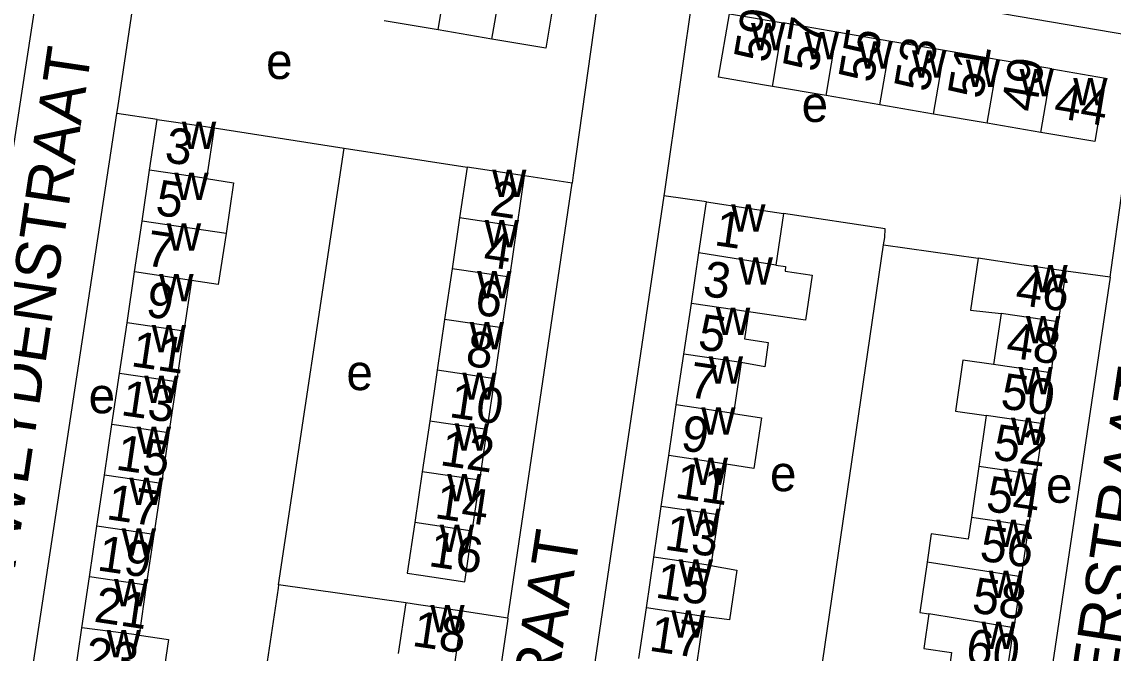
# Model space of a CAD drawing. Extents: x 163012 to 165277, y 382513 to 383987.
# Drawn here: x 163733.4 to 163856.2, y 383063.8 to 383134.8 of the extents above; entities that cross this region are included whole.
import ezdxf

# ---------------------------------------------------------------- set-up
doc = ezdxf.new("R2010")
doc.units = 0
for name, color, linetype in [('BLT_Basislijn', 7, 'Continuous'), ('BLT_Bebouwing', 7, 'Continuous'), ('BLT_Centroide', 7, 'Continuous'), ('BLT_Huisnummer', 7, 'Continuous'), ('BLT_Huisnummer_ tussenligend', 7, 'Continuous'), ('BLT_Onderverdeling_panden', 7, 'Continuous'), ('BLT_Straatnaam', 7, 'Continuous')]:
    doc.layers.add(name, color=color, linetype=linetype)

msp = doc.modelspace()

# ---------------------------------------------------------------- linework, layer by layer
at = {"layer": 'BLT_Basislijn'}
for p, q in [((163737.55, 383153.8), (163724.03, 383065.99)), ((163734.06, 383058.34), (163744.11, 383124.46)), ((163748.65, 383123.79), (163744.11, 383124.46)), ((163755.05, 383122.84), (163769.71, 383120.57)), ((163762.3, 383071.48), (163769.71, 383120.57)), ((163769.71, 383120.57), (163783.52, 383118.43)), ((163788.12, 383067.75), (163795.34, 383116.63)), ((163795.34, 383116.63), (163790, 383117.47)), ((163805.66, 383115.2), (163795.92, 383049.43)), ((163810.45, 383114.52), (163805.66, 383115.2)), ((163830.4, 383109.71), (163841.03, 383108.19)), ((163855.87, 383106.07), (163850.88, 383106.75)), ((163776.62, 383069.46), (163762.3, 383071.48)), ((163788.12, 383067.75), (163782.99, 383068.52))]:
    msp.add_line(p, q, dxfattribs=at)
for points in [[(163744.11, 383124.46), (163744.21, 383125.11), (163747.94, 383150.02), (163749.37, 383151.16), (163750.39, 383151.57)], [(163750.39, 383151.57), (163796.22, 383143.9), (163798.77, 383141.02), (163795.48, 383117.54), (163795.34, 383116.63)], [(163855.87, 383106.07), (163855.99, 383106.9), (163859.49, 383131.85), (163857.89, 383133.28), (163812.25, 383141.05), (163810.58, 383140.49), (163809.13, 383139.28), (163805.73, 383115.68), (163805.66, 383115.2)], [(163830.4, 383109.71), (163830.52, 383110.52), (163830.56, 383111.51), (163819.14, 383113.24)], [(163823.49, 383062.58), (163823.55, 383062.97), (163830.4, 383109.71)], [(163855.87, 383106.07), (163848.92, 383059.29), (163848.86, 383058.88)], [(163762.3, 383071.48), (163762.25, 383071.12), (163759.81, 383054.63)], [(163788.12, 383067.75), (163788.07, 383067.4), (163778.82, 383004.9)]]:
    msp.add_lwpolyline(points, dxfattribs=at)
at = {"layer": 'BLT_Bebouwing'}
for p, q in [((163780.27, 383133.85), (163774.21, 383134.88)), ((163786.32, 383132.82), (163780.27, 383133.85)), ((163825.14, 383133.61), (163819.1, 383134.64)), ((163831.19, 383132.57), (163825.14, 383133.61)), ((163837.23, 383131.54), (163831.19, 383132.57)), ((163843.28, 383130.51), (163837.23, 383131.54)), ((163849.32, 383129.47), (163843.28, 383130.51)), ((163823.92, 383126.47), (163817.88, 383127.51)), ((163829.97, 383125.43), (163823.92, 383126.47)), ((163836.01, 383124.39), (163829.97, 383125.43)), ((163842.06, 383123.36), (163836.01, 383124.39)), ((163747.8, 383118.09), (163748.65, 383123.79)), ((163755.05, 383122.84), (163754.2, 383117.14)), ((163848.1, 383122.32), (163842.06, 383123.36)), ((163746.95, 383112.37), (163747.8, 383118.09)), ((163783.52, 383118.43), (163782.68, 383112.72)), ((163789.16, 383111.77), (163790, 383117.47)), ((163809.6, 383108.82), (163810.45, 383114.52)), ((163819.14, 383113.24), (163818.28, 383107.41)), ((163746.11, 383106.66), (163746.95, 383112.37)), ((163782.68, 383112.72), (163781.84, 383107.02)), ((163788.32, 383106.06), (163789.16, 383111.77)), ((163808.76, 383103.12), (163809.6, 383108.82)), ((163781.84, 383107.02), (163781, 383101.31)), ((163850.88, 383106.75), (163850.04, 383101.03)), ((163745.26, 383100.95), (163746.11, 383106.66)), ((163752.51, 383105.71), (163751.67, 383100)), ((163787.47, 383100.36), (163788.32, 383106.06)), ((163807.92, 383097.42), (163808.76, 383103.12)), ((163843.61, 383101.97), (163842.77, 383096.24)), ((163744.42, 383095.23), (163745.26, 383100.95)), ((163781, 383101.31), (163780.16, 383095.61)), ((163850.04, 383101.03), (163849.21, 383095.3)), ((163751.67, 383100), (163750.82, 383094.29)), ((163786.63, 383094.65), (163787.47, 383100.36)), ((163807.07, 383091.71), (163807.92, 383097.42)), ((163814.35, 383096.46), (163813.51, 383090.76)), ((163743.57, 383089.52), (163744.42, 383095.23)), ((163780.16, 383095.61), (163779.32, 383089.9)), ((163785.79, 383088.95), (163786.63, 383094.65)), ((163849.21, 383095.3), (163848.37, 383089.58)), ((163750.82, 383094.29), (163749.97, 383088.57)), ((163806.23, 383086.01), (163807.07, 383091.71)), ((163742.72, 383083.81), (163743.57, 383089.52)), ((163779.32, 383089.9), (163778.48, 383084.19)), ((163841.94, 383090.52), (163841.1, 383084.79)), ((163848.37, 383089.58), (163847.54, 383083.85)), ((163749.97, 383088.57), (163749.13, 383082.86)), ((163784.95, 383083.24), (163785.79, 383088.95)), ((163805.38, 383080.3), (163806.23, 383086.01)), ((163812.66, 383085.06), (163811.82, 383079.35)), ((163841.1, 383084.79), (163840.27, 383079.06)), ((163741.88, 383078.09), (163742.72, 383083.81)), ((163778.48, 383084.19), (163777.63, 383078.49)), ((163847.54, 383083.85), (163846.7, 383078.12)), ((163749.13, 383082.86), (163748.28, 383077.15)), ((163784.11, 383077.53), (163784.95, 383083.24)), ((163804.54, 383074.6), (163805.38, 383080.3)), ((163811.82, 383079.35), (163810.97, 383073.65)), ((163741.03, 383072.38), (163741.88, 383078.09)), ((163846.7, 383078.12), (163845.87, 383072.4)), ((163748.28, 383077.15), (163747.43, 383071.43)), ((163803.7, 383068.9), (163804.54, 383074.6)), ((163740.18, 383066.67), (163741.03, 383072.38)), ((163845.87, 383072.4), (163845.03, 383066.67)), ((163776.62, 383069.46), (163775.78, 383063.77)), ((163802.85, 383063.19), (163803.7, 383068.9)), ((163782.99, 383068.52), (163782.15, 383062.83)), ((163810.13, 383067.94), (163809.29, 383062.24))]:
    msp.add_line(p, q, dxfattribs=at)
for points in [[(163787.55, 383140.05), (163793.6, 383139.02), (163792.37, 383131.79), (163787.44, 383132.63), (163786.32, 383132.82)], [(163817.88, 383127.51), (163816.76, 383127.7), (163811.83, 383128.53), (163813.04, 383135.68), (163819.1, 383134.64)], [(163849.32, 383129.47), (163855.35, 383128.44), (163854.15, 383121.3), (163849.22, 383122.13), (163848.1, 383122.32)], [(163748.65, 383123.79), (163753.59, 383123.06), (163755.05, 383122.84)], [(163790, 383117.47), (163785.05, 383118.2), (163783.52, 383118.43)], [(163754.2, 383117.14), (163757.26, 383116.68), (163756.41, 383110.97)], [(163810.45, 383114.52), (163815.39, 383113.79), (163819.14, 383113.24)], [(163756.41, 383110.97), (163755.51, 383105.24), (163752.51, 383105.71)], [(163841.03, 383108.19), (163840.18, 383102.36), (163843.61, 383101.97)], [(163850.88, 383106.75), (163845.93, 383107.47), (163841.03, 383108.19)], [(163818.28, 383107.41), (163819.37, 383107.25), (163819.3, 383106.76), (163822.37, 383106.3), (163821.61, 383101.23), (163815.19, 383102.17)], [(163815.19, 383102.17), (163814.75, 383099.14), (163817.42, 383098.74), (163817.01, 383096), (163814.35, 383096.46)], [(163842.77, 383096.24), (163839.31, 383096.75), (163838.48, 383091.02), (163841.94, 383090.52)], [(163813.51, 383090.76), (163816.64, 383090.26), (163815.8, 383084.57), (163812.66, 383085.06)], [(163777.63, 383078.49), (163776.79, 383072.78), (163778.32, 383072.56), (163783.27, 383071.83), (163784.11, 383077.53)], [(163840.27, 383079.06), (163839.91, 383076.62), (163835.76, 383077.23), (163835.29, 383074.02)], [(163810.97, 383073.65), (163813.86, 383073.14), (163813.04, 383067.56), (163810.13, 383067.94)], [(163835.29, 383074.02), (163834.47, 383068.36), (163835.48, 383068.21)], [(163747.43, 383071.43), (163746.61, 383065.84)], [(163782.99, 383068.52), (163778.04, 383069.25), (163776.62, 383069.46)], [(163835.48, 383068.21), (163834.91, 383064.34), (163838.05, 383063.88), (163837.76, 383061.88), (163839.25, 383061.66), (163844.2, 383060.94), (163845.03, 383066.67)], [(163746.61, 383065.84), (163749.93, 383065.35), (163749.07, 383059.52), (163747.44, 383059.76), (163744.29, 383060.22), (163739.34, 383060.96), (163740.18, 383066.67)]]:
    msp.add_lwpolyline(points, dxfattribs=at)
at = {"layer": 'BLT_Onderverdeling_panden'}
for p, q in [((163780.27, 383133.85), (163781.49, 383141.08)), ((163786.32, 383132.82), (163787.55, 383140.05)), ((163817.88, 383127.51), (163819.1, 383134.64)), ((163823.92, 383126.47), (163825.14, 383133.61)), ((163829.97, 383125.43), (163831.19, 383132.57)), ((163836.01, 383124.39), (163837.23, 383131.54)), ((163842.06, 383123.36), (163843.28, 383130.51)), ((163848.1, 383122.32), (163849.32, 383129.47)), ((163754.2, 383117.14), (163747.8, 383118.09)), ((163756.41, 383110.97), (163746.95, 383112.37)), ((163789.16, 383111.77), (163782.68, 383112.72)), ((163818.28, 383107.41), (163809.6, 383108.82)), ((163788.32, 383106.06), (163781.84, 383107.02)), ((163752.51, 383105.71), (163746.11, 383106.66)), ((163815.19, 383102.17), (163808.76, 383103.12)), ((163850.04, 383101.03), (163843.61, 383101.97)), ((163751.67, 383100), (163745.26, 383100.95)), ((163787.47, 383100.36), (163781, 383101.31)), ((163814.35, 383096.46), (163807.92, 383097.42)), ((163849.21, 383095.3), (163842.77, 383096.24)), ((163750.82, 383094.29), (163744.42, 383095.23)), ((163786.63, 383094.65), (163780.16, 383095.61)), ((163813.51, 383090.76), (163807.07, 383091.71)), ((163749.97, 383088.57), (163743.57, 383089.52)), ((163785.79, 383088.95), (163779.32, 383089.9)), ((163848.37, 383089.58), (163841.94, 383090.52)), ((163812.66, 383085.06), (163806.23, 383086.01)), ((163847.54, 383083.85), (163841.1, 383084.79)), ((163749.13, 383082.86), (163742.72, 383083.81)), ((163784.95, 383083.24), (163778.48, 383084.19)), ((163811.82, 383079.35), (163805.38, 383080.3)), ((163784.11, 383077.53), (163777.63, 383078.49)), ((163846.7, 383078.12), (163840.27, 383079.06)), ((163748.28, 383077.15), (163741.88, 383078.09)), ((163810.97, 383073.65), (163804.54, 383074.6)), ((163845.87, 383072.4), (163835.29, 383074.02)), ((163747.43, 383071.43), (163741.03, 383072.38)), ((163810.13, 383067.94), (163803.7, 383068.9)), ((163845.03, 383066.67), (163835.48, 383068.21)), ((163746.61, 383065.84), (163740.18, 383066.67))]:
    msp.add_line(p, q, dxfattribs=at)

# ---------------------------------------------------------------- texts
at = {"layer": 'BLT_Centroide'}
for s, p in [('w', (163815.47, 383131.58)), ('w', (163821.52, 383130.55)), ('w', (163827.56, 383129.52)), ('e', (163760.91, 383128.34)), ('w', (163833.59, 383128.48)), ('w', (163839.64, 383127.45)), ('w', (163845.69, 383126.41)), ('w', (163851.73, 383125.39)), ('e', (163821.17, 383123.52)), ('w', (163751.43, 383120.47)), ('w', (163750.58, 383114.75)), ('w', (163786.34, 383115.09)), ('w', (163813.24, 383111.19)), ('w', (163749.73, 383109.03)), ('w', (163785.5, 383109.41)), ('w', (163814.07, 383105.22)), ('w', (163784.66, 383103.69)), ('w', (163847.24, 383104.38)), ('w', (163748.88, 383103.34)), ('w', (163811.52, 383099.56)), ('w', (163748.04, 383097.62)), ('w', (163783.82, 383097.97)), ('w', (163846.41, 383098.62)), ('w', (163810.71, 383094.09)), ('e', (163769.95, 383093.37)), ('w', (163845.57, 383092.91)), ('w', (163747.2, 383091.91)), ('w', (163782.98, 383092.28)), ('e', (163740.94, 383090.77)), ('w', (163809.87, 383088.38)), ('w', (163782.13, 383086.56)), ('w', (163844.73, 383087.19)), ('w', (163746.35, 383086.19)), ('w', (163809.02, 383082.69)), ('e', (163817.61, 383082.01)), ('w', (163745.51, 383080.47)), ('w', (163781.29, 383080.88)), ('w', (163843.9, 383081.47)), ('e', (163848.67, 383080.71)), ('w', (163808.18, 383076.97)), ('w', (163843.07, 383075.72)), ('w', (163744.66, 383074.75)), ('w', (163780.45, 383075.16)), ('w', (163807.34, 383071.28)), ('w', (163842.23, 383070)), ('w', (163743.8, 383069.06)), ('w', (163779.38, 383066.16)), ('w', (163806.49, 383065.56)), ('w', (163742.96, 383063.34)), ('w', (163841.4, 383064.28))]:
    msp.add_text(s, height=4, dxfattribs=at).set_placement(p)
at = {"layer": 'BLT_Huisnummer'}
for s, rotation, p in [('59', 80.2971, (163817.44, 383130.05)), ('53', 80.2945, (163835.48, 383126.76)), ('49', 80.4272, (163847.53, 383124.5)), ('44', 350.4209, (163849.41, 383124.05)), ('3', 351.5782, (163749.38, 383119.02)), ('2', 351.6125, (163785.95, 383113.05)), ('1', 351.5846, (163811.23, 383109.68)), ('7', 351.5782, (163747.24, 383107.41)), ('46', 351.7041, (163845.09, 383103.02)), ('6', 351.6125, (163784.27, 383101.9)), ('5', 351.5846, (163809.38, 383098)), ('11', 351.5782, (163745.6, 383096.08)), ('50', 351.7041, (163843.43, 383091.36)), ('10', 351.6121, (163781.4, 383090.36)), ('9', 351.5846, (163807.45, 383086.65)), ('15', 351.5795, (163743.88, 383084.46)), ('54', 351.7041, (163841.78, 383079.81)), ('13', 351.5846, (163805.63, 383075.47)), ('16', 351.6099, (163779.08, 383073.61)), ('19', 351.5795, (163741.79, 383073.13)), ('18', 351.6154, (163777.23, 383064.64)), ('17', 351.5834, (163803.89, 383064.1)), ('60', 351.7041, (163839.49, 383062.67)), ('23', 351.5718, (163740.32, 383061.74))]:
    msp.add_text(s, height=4, rotation=rotation, dxfattribs=at).set_placement(p)
at = {"layer": 'BLT_Huisnummer_ tussenligend'}
for s, rotation, p in [('57', 80.2945, (163822.96, 383129.01)), ('55', 80.2945, (163829.22, 383127.8)), ('51', 80.4272, (163841.52, 383125.99)), ('5', 351.5782, (163748.34, 383113.1)), ('4', 351.6125, (163785.24, 383107.31)), ('3', 351.5846, (163809.92, 383104)), ('9', 351.5782, (163747.25, 383101.67)), ('48', 351.7041, (163844.06, 383097.1)), ('8', 351.6125, (163783.24, 383096.15)), ('7', 351.5846, (163808.32, 383092.61)), ('13', 351.5782, (163744.46, 383090.58)), ('52', 351.7041, (163842.57, 383085.62)), ('12', 351.6121, (163780.37, 383084.96)), ('11', 351.5846, (163806.8, 383081.3)), ('17', 351.5795, (163742.83, 383078.89)), ('14', 351.6099, (163779.77, 383079.01)), ('56', 351.7041, (163841.08, 383074.24)), ('15', 351.5846, (163804.59, 383070.07)), ('58', 351.7041, (163840.2, 383068.41)), ('21', 351.5795, (163741.44, 383067.36))]:
    msp.add_text(s, height=4, rotation=rotation, dxfattribs=at).set_placement(p)
at = {"layer": 'BLT_Straatnaam'}
for s, rotation, p in [('ROGIER VAN DER WEYDENSTRAAT', 81.5474, (163724.32, 383017.21)), ('JOHANNES VERMEERSTRAAT', 81.3957, (163847.12, 382998.83)), ('MEMLINCSTRAAT', 81.2951, (163787.61, 383020.62))]:
    msp.add_text(s, height=5, rotation=rotation, dxfattribs=at).set_placement(p)

doc.saveas('drawing.dxf')
